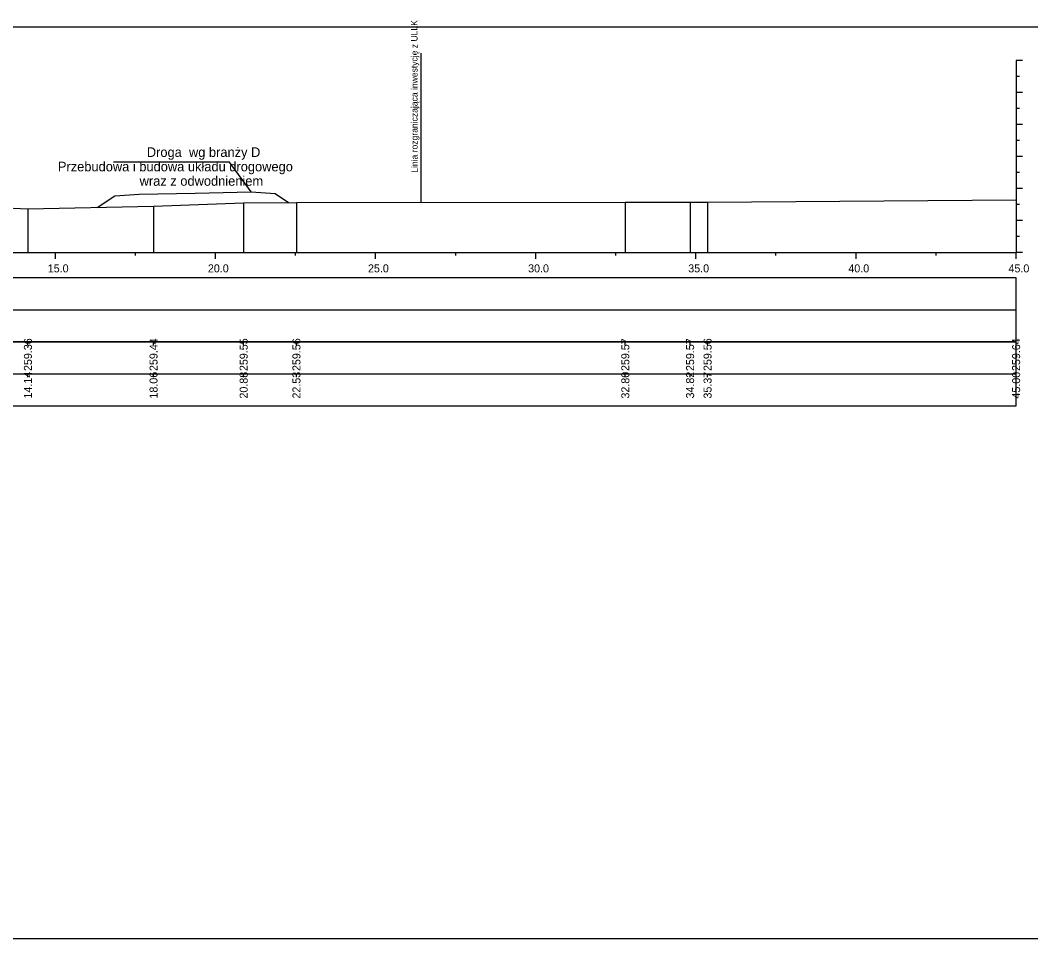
# Model space of a CAD drawing. Extents: x 6516023 to 6560129, y 5513077 to 5529206.
# Drawn here: x 6517779.86 to 6517811.42, y 5514551.66 to 5514580.36 of the extents above; entities that cross this region are included whole.
import ezdxf

# ---------------------------------------------------------------- set-up
doc = ezdxf.new("R2010")
doc.units = 0
for name, color, linetype in [('TOR_PRZEK_P-inne branze', 7, 'Continuous'), ('TOR_PRZEK_P-tabelka istniejace', 7, 'Continuous'), ('TOR_PRZEK_P-tabelka projektowane', 7, 'Continuous'), ('TOR_PRZEK_P-teren istniejacy', 7, 'Continuous'), ('TOR_PRZEK_P-uklad odniesienia', 7, 'Continuous'), ('TOR_PS_T-granica PKP-projektowana', 7, 'Continuous'), ('TOR_RAMKI-ramka+tabelka 1', 7, 'Continuous')]:
    doc.layers.add(name, color=color, linetype=linetype)

msp = doc.modelspace()

# ---------------------------------------------------------------- linework, layer by layer
at = {"layer": 'TOR_PRZEK_P-inne branze'}
for p, q in [((6517786.397, 5514575.927), (6517782.773, 5514575.927)), ((6517787.073, 5514574.993), (6517786.397, 5514575.927))]:
    msp.add_line(p, q, dxfattribs=at)
msp.add_lwpolyline([(6517782.269, 5514574.509), (6517782.823, 5514574.878), (6517783.573, 5514574.923), (6517785.323, 5514574.958), (6517787.073, 5514574.993), (6517787.823, 5514574.948), (6517788.245, 5514574.667)], dxfattribs=at)
at = {"layer": 'TOR_PRZEK_P-tabelka istniejace'}
for p, q in [((6517780.104, 5514570.206), (6517780.104, 5514570.306)), ((6517784.027, 5514570.206), (6517784.027, 5514570.306)), ((6517786.841, 5514570.206), (6517786.841, 5514570.306)), ((6517788.489, 5514570.206), (6517788.489, 5514570.306)), ((6517798.759, 5514570.206), (6517798.759, 5514570.306)), ((6517800.782, 5514570.206), (6517800.782, 5514570.306)), ((6517801.328, 5514570.206), (6517801.328, 5514570.306)), ((6517810.963, 5514570.206), (6517810.963, 5514570.306)), ((6517727.163, 5514569.306), (6517810.963, 5514569.306)), ((6517780.104, 5514569.206), (6517780.104, 5514569.306)), ((6517784.027, 5514569.206), (6517784.027, 5514569.306)), ((6517786.841, 5514569.206), (6517786.841, 5514569.306)), ((6517788.489, 5514569.206), (6517788.489, 5514569.306)), ((6517798.759, 5514569.206), (6517798.759, 5514569.306)), ((6517800.782, 5514569.206), (6517800.782, 5514569.306)), ((6517801.328, 5514569.206), (6517801.328, 5514569.306)), ((6517810.963, 5514569.206), (6517810.963, 5514569.306))]:
    msp.add_line(p, q, dxfattribs=at)
for points in [[(6517786.841, 5514574.652), (6517786.841, 5514573.306), (6517786.841, 5514573.176), (6517786.841, 5514573.106)], [(6517788.489, 5514574.669), (6517788.489, 5514573.306), (6517788.489, 5514573.176), (6517788.489, 5514573.106)], [(6517798.759, 5514574.673), (6517798.759, 5514573.306), (6517798.759, 5514573.176), (6517798.759, 5514573.106)], [(6517800.782, 5514574.674), (6517800.782, 5514573.306), (6517800.782, 5514573.176), (6517800.782, 5514573.106)], [(6517801.328, 5514574.67), (6517801.328, 5514573.306), (6517801.328, 5514573.176), (6517801.328, 5514573.106)], [(6517810.963, 5514574.749), (6517810.963, 5514573.306), (6517810.963, 5514573.176), (6517810.963, 5514573.106)], [(6517780.104, 5514574.464), (6517780.104, 5514573.306), (6517780.104, 5514573.176), (6517780.104, 5514573.106)], [(6517784.027, 5514574.546), (6517784.027, 5514573.306), (6517784.027, 5514573.176), (6517784.027, 5514573.106)]]:
    msp.add_lwpolyline(points, dxfattribs=at)
msp.add_lwpolyline([(6517727.163, 5514570.306), (6517727.163, 5514568.306), (6517810.963, 5514568.306), (6517810.963, 5514570.306)], close=True, dxfattribs=at)
at = {"layer": 'TOR_PRZEK_P-tabelka projektowane'}
msp.add_line((6517727.163, 5514571.306), (6517810.963, 5514571.306), dxfattribs=at)
msp.add_lwpolyline([(6517727.163, 5514572.306), (6517727.163, 5514570.306), (6517810.963, 5514570.306), (6517810.963, 5514572.306)], close=True, dxfattribs=at)
at = {"layer": 'TOR_PRZEK_P-teren istniejacy'}
msp.add_lwpolyline([(6517779.188, 5514574.51), (6517780.104, 5514574.464), (6517784.027, 5514574.546), (6517786.841, 5514574.652), (6517788.489, 5514574.669), (6517798.759, 5514574.673), (6517800.782, 5514574.674), (6517801.328, 5514574.67), (6517810.963, 5514574.749)], dxfattribs=at)
at = {"layer": 'TOR_PRZEK_P-uklad odniesienia'}
for p, q in [((6517810.963, 5514579.106), (6517810.963, 5514573.106)), ((6517811.163, 5514579.106), (6517810.963, 5514579.106)), ((6517811.063, 5514578.606), (6517810.963, 5514578.606)), ((6517811.163, 5514578.106), (6517810.963, 5514578.106)), ((6517811.063, 5514577.606), (6517810.963, 5514577.606)), ((6517811.163, 5514577.106), (6517810.963, 5514577.106)), ((6517811.063, 5514576.606), (6517810.963, 5514576.606)), ((6517811.163, 5514576.106), (6517810.963, 5514576.106)), ((6517811.063, 5514575.606), (6517810.963, 5514575.606)), ((6517811.163, 5514575.106), (6517810.963, 5514575.106)), ((6517811.063, 5514574.606), (6517810.963, 5514574.606)), ((6517811.163, 5514574.106), (6517810.963, 5514574.106)), ((6517811.063, 5514573.606), (6517810.963, 5514573.606)), ((6517730.963, 5514573.106), (6517810.963, 5514573.106)), ((6517780.963, 5514572.906), (6517780.963, 5514573.106)), ((6517783.463, 5514573.006), (6517783.463, 5514573.106)), ((6517785.963, 5514572.906), (6517785.963, 5514573.106)), ((6517788.463, 5514573.006), (6517788.463, 5514573.106)), ((6517790.963, 5514572.906), (6517790.963, 5514573.106)), ((6517793.463, 5514573.006), (6517793.463, 5514573.106)), ((6517795.963, 5514572.906), (6517795.963, 5514573.106)), ((6517798.463, 5514573.006), (6517798.463, 5514573.106)), ((6517800.963, 5514572.906), (6517800.963, 5514573.106)), ((6517803.463, 5514573.006), (6517803.463, 5514573.106)), ((6517805.963, 5514572.906), (6517805.963, 5514573.106)), ((6517808.463, 5514573.006), (6517808.463, 5514573.106)), ((6517810.963, 5514572.906), (6517810.963, 5514573.106)), ((6517811.163, 5514573.106), (6517810.963, 5514573.106))]:
    msp.add_line(p, q, dxfattribs=at)
at = {"layer": 'TOR_PS_T-granica PKP-projektowana'}
msp.add_line((6517792.384, 5514574.671), (6517792.384, 5514579.328), dxfattribs=at)
at = {"layer": 'TOR_RAMKI-ramka+tabelka 1'}
msp.add_lwpolyline([(6517724.513, 5514580.156), (6517972.013, 5514580.156), (6517972.013, 5514551.656), (6517724.513, 5514551.656)], close=True, dxfattribs=at)

# ---------------------------------------------------------------- texts
at = {"layer": 'TOR_PRZEK_P-inne branze'}
for s, p in [('Droga  wg branży D', (6517783.817, 5514576.088)), ('Przebudowa i budowa układu drogowego', (6517781.04, 5514575.638)), ('wraz z odwodnieniem ', (6517783.592, 5514575.188))]:
    msp.add_text(s, height=0.3, dxfattribs=at).set_placement(p)
at = {"layer": 'TOR_PRZEK_P-tabelka istniejace'}
for s, p in [('259.36', (6517780.229, 5514569.398)), ('259.44', (6517784.152, 5514569.399)), ('259.55', (6517786.966, 5514569.397)), ('259.56', (6517788.614, 5514569.398)), ('259.57', (6517798.884, 5514569.398)), ('259.57', (6517800.907, 5514569.398)), ('259.56', (6517801.453, 5514569.398)), ('259.64', (6517811.088, 5514569.399)), ('14.14', (6517780.229, 5514568.539)), ('18.06', (6517784.152, 5514568.538)), ('20.88', (6517786.966, 5514568.538)), ('22.53', (6517788.614, 5514568.538)), ('32.80', (6517798.884, 5514568.538)), ('34.82', (6517800.907, 5514568.54)), ('35.37', (6517801.453, 5514568.538)), ('45.00', (6517811.088, 5514568.538))]:
    msp.add_text(s, height=0.25, rotation=90, dxfattribs=at).set_placement(p)
at = {"layer": 'TOR_PRZEK_P-uklad odniesienia'}
for s, p in [('15.0', (6517780.724, 5514572.481)), ('20.0', (6517785.724, 5514572.481)), ('25.0', (6517790.724, 5514572.481)), ('30.0', (6517795.724, 5514572.481)), ('35.0', (6517800.724, 5514572.481)), ('40.0', (6517805.724, 5514572.481)), ('45.0', (6517810.724, 5514572.481))]:
    msp.add_text(s, height=0.25, dxfattribs=at).set_placement(p)
at = {"layer": 'TOR_PS_T-granica PKP-projektowana'}
msp.add_text('Linia rozgraniczająca inwestycję z ULLK', height=0.2, rotation=90.0511, dxfattribs=at).set_placement((6517792.273, 5514575.592))

doc.saveas('drawing.dxf')
